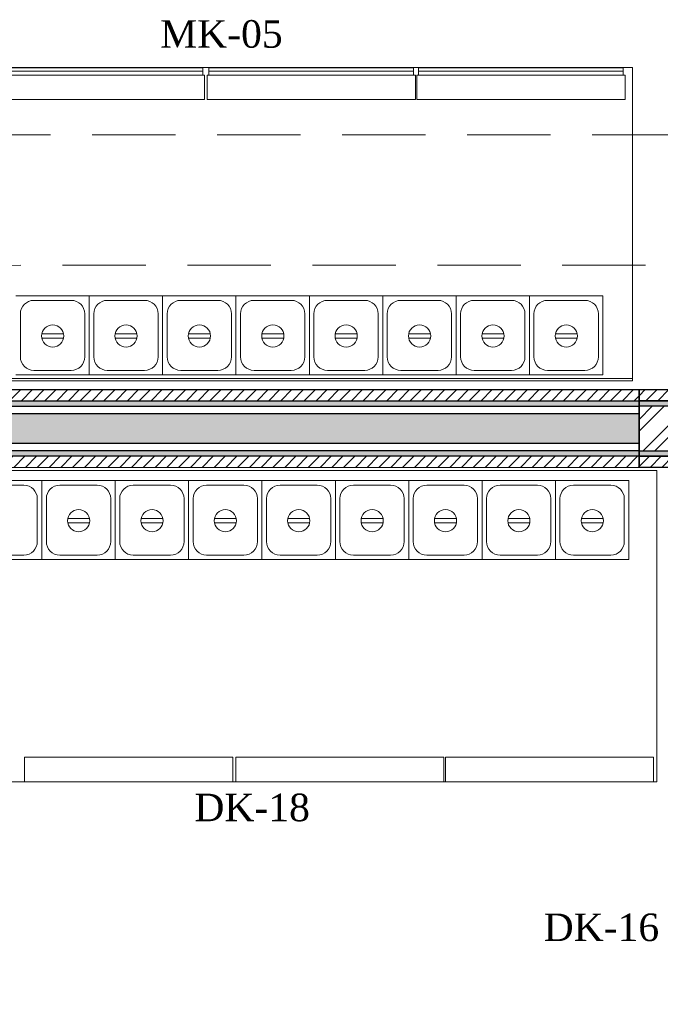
# Model space of a CAD drawing. Extents: x 3940905 to 4145695, y 925352 to 1109797.
# Tile 446 of 656: x 4010284 to 4011726, y 1095961 to 1098177. Entities that reach past the tile are written whole.
import ezdxf

# ---------------------------------------------------------------- set-up
doc = ezdxf.new("R2010")
doc.units = 0
doc.header["$LTSCALE"] = 750
doc.header["$MEASUREMENT"] = 0
doc.linetypes.add('DASHED', pattern=[0.75, 0.5, -0.25])
doc.linetypes.add('DASHED2', pattern=[0.375, 0.25, -0.125])
for name, color, linetype, lineweight in [('BEAM', 104, 'CONTINUOUS', 0), ('CIVIL WALLS', 7, 'CONTINUOUS', 30), ('CKD Equipments', 252, 'CONTINUOUS', 0)]:
    doc.layers.add(name, color=color, linetype=linetype, lineweight=lineweight)
for name, color, linetype in [('GLASS', 5, 'CONTINUOUS'), ('PDF_A - TEXT', 7, 'CONTINUOUS'), ('S-Hatch_8', 7, 'CONTINUOUS')]:
    doc.layers.add(name, color=color, linetype=linetype)
doc.styles.add('CKD_Dimension Text', font='BOOKOS.TTF')
pattern_1 = [(45, (28934.255, 54286.193), (-13.25825215, 13.25825215), [])]
pattern_2 = [(50, (28934.255, 54286.193), (21.51780548, -1.88256405), [2.25, -24.75]), (355, (28934.255, 54286.193), (-4.16254001, 22.56576401), [1.8, -19.8]), (100.45144446, (28936.048, 54286.036), (17.3552654, 20.68319973), [1.91220576, -21.03426336]), (46.1842, (28934.255, 54292.193), (32.01723992, -4.96557842), [3.375, -37.125]), (96.6356355, (28936.923, 54291.78), (28.03985837, 29.22355802), [2.86831026, -31.5514128]), (351.184164, (28934.255, 54292.193), (28.03985835, 29.223558), [2.7, -29.70000003]), (21, (28937.255, 54290.693), (17.90721156, -12.07856672), [2.25, -24.75]), (326, (28937.255, 54290.693), (7.29945996, 21.75450135), [1.8, -19.8]), (71.45144474, (28938.747, 54289.687), (25.2066713, 9.67593458), [1.9122057, -21.03426336]), (37.5, (28934.255, 54286.193), (0.36479566, 9.986815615), [0, -19.56, 0, -20.1, 0, -19.875]), (7.5, (28934.255, 54286.193), (7.892086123, 11.832351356), [0, -11.46, 0, -19.11, 0, -7.575]), (327.5, (28927.565, 54286.193), (16.014673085, -0.676646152), [0, -7.5, 0, -23.4, 0, -31.05]), (317.5, (28924.565, 54286.193), (17.49558508, 3.00314947), [0, -9.75, 0, -15.54, 0, -22.05])]

# ---------------------------------------------------------------- blocks, each defined once
blk = doc.blocks.new('GDXGDRG')
at = {"layer": 'BEAM', "linetype": 'DASHED2'}
for p, q in [((3974013.1, 1043633.5), (3965223.8, 1043631.4)), ((3974227, 1043339.9), (3965437.5, 1043337.8))]:
    blk.add_line(p, q, dxfattribs=at)

msp = doc.modelspace()

# ---------------------------------------------------------------- hatches: boundary and pattern name
at = {"layer": 'CIVIL WALLS', "true_color": 0x136734}
h = msp.add_hatch(dxfattribs=at)
h.set_pattern_fill('AR-CONC', color=116, scale=3)
h.set_pattern_definition(pattern_2)
h.paths.add_polyline_path([(4012396.5, 1095414), (4012396.5, 1097194.5), (4011677.7, 1097194.5), (4011677.7, 1097319.5), (4012396.5, 1097319.5), (4012396.5, 1097619), (4012409, 1097619), (4012409, 1097307), (4011677.7, 1097307), (4011677.7, 1097207), (4012409, 1097207), (4012409, 1095414)])
h = msp.add_hatch(dxfattribs=at)
h.set_pattern_fill('AR-CONC', color=116, scale=3)
h.set_pattern_definition(pattern_2)
h.paths.add_polyline_path([(4009371.7, 1097319.2), (4011677.7, 1097319.5), (4011677.7, 1097194.5), (4009371.7, 1097194.2)])
h.paths.add_polyline_path([(4009371.7, 1097306.7), (4011677.7, 1097307), (4011677.7, 1097207), (4009371.7, 1097206.7)], flags=17)
at = {"layer": 'GLASS'}
h = msp.add_hatch(color=4, dxfattribs=at)
h.dxf.hatch_style = 1
h.paths.add_polyline_path([(4009872.7, 1097290.6), (4011677.7, 1097290.6), (4011677.7, 1097223.4), (4009872.7, 1097223.4)])
at = {"layer": 'S-Hatch_8'}
h = msp.add_hatch(dxfattribs=at)
h.set_pattern_fill('ANSI31', color=6, scale=150)
h.set_pattern_definition(pattern_1)
h.paths.add_polyline_path([(4012396.5, 1097619), (4012396.5, 1097319.5), (4011677.7, 1097319.5), (4011677.7, 1097194.5), (4012396.7, 1097194.5), (4012396.5, 1095414), (4012371.5, 1095414), (4012371.7, 1097169.5), (4011677.7, 1097169.5), (4011677.7, 1097344.5), (4012371.7, 1097344.5), (4012371.8, 1097619)])
at = {"layer": 'S-Hatch_8', "true_color": 0x636466}
h = msp.add_hatch(dxfattribs=at)
h.set_pattern_fill('ANSI32', color=251, scale=150)
h.set_pattern_definition([(45, (28934.255, 54286.193), (-39.77475644, 39.77475644), []), (45, (28960.77, 54286.193), (-39.77475644, 39.77475644), [])])
h.paths.add_polyline_path([(4012409, 1097207), (4012409, 1095413.4), (4012506.5, 1095413.4), (4012506.5, 1097618.7), (4012409, 1097618.7), (4012409, 1097307), (4011677.7, 1097307), (4011677.7, 1097207)])
at = {"layer": 'S-Hatch_8'}
h = msp.add_hatch(dxfattribs=at)
h.set_pattern_fill('ANSI31', color=6, scale=150)
h.set_pattern_definition(pattern_1)
h.paths.add_polyline_path([(4009371.7, 1097344.5), (4011677.7, 1097344.5), (4011677.7, 1097169.5), (4009371.7, 1097169.5)])
h.paths.add_polyline_path([(4009371.7, 1097319.5), (4011677.7, 1097319.5), (4011677.7, 1097194.5), (4009371.7, 1097194.5)], flags=17)

# ---------------------------------------------------------------- linework, layer by layer
at = {"layer": 'CIVIL WALLS', "color": 6}
msp.add_lwpolyline([(4012396.5, 1097619), (4012396.5, 1097319.5), (4011677.7, 1097319.5), (4011677.7, 1097194.5), (4012396.7, 1097194.5), (4012396.5, 1095414), (4012371.5, 1095414), (4012371.7, 1097169.5), (4011677.7, 1097169.5), (4011677.7, 1097344.5), (4012371.7, 1097344.5), (4012371.7, 1097619), (4012396.5, 1097619)], dxfattribs=at)
at = {"layer": 'CIVIL WALLS', "color": 116, "true_color": 0x136734}
for points in [[(4012396.5, 1095414), (4012396.5, 1097194.5), (4011677.7, 1097194.5), (4011677.7, 1097319.5), (4012396.5, 1097319.5), (4012396.5, 1097619), (4012409, 1097619), (4012409, 1097307), (4011677.7, 1097307), (4011677.7, 1097207), (4012409, 1097207), (4012409, 1095414), (4012396.5, 1095414)], [(4009371.7, 1097319.5), (4011677.7, 1097319.5), (4011677.7, 1097194.5), (4009371.7, 1097194.5)]]:
    msp.add_lwpolyline(points, close=True, dxfattribs=at)
at = {"layer": 'CIVIL WALLS'}
for points in [[(4012409, 1097207), (4012409, 1095413.4), (4012506.5, 1095413.4), (4012506.5, 1097618.7), (4012409, 1097618.7), (4012409, 1097307), (4011677.7, 1097307), (4011677.7, 1097207)], [(4009371.7, 1097307), (4011677.7, 1097307), (4011677.7, 1097207), (4009371.7, 1097207)]]:
    msp.add_lwpolyline(points, close=True, dxfattribs=at)
at = {"layer": 'CIVIL WALLS', "color": 6}
msp.add_lwpolyline([(4009371.7, 1097344.5), (4011677.7, 1097344.5), (4011677.7, 1097169.5), (4009371.7, 1097168.9)], close=True, dxfattribs=at)
at = {"layer": 'CKD Equipments'}
for p, q in [((4009862.7, 1098069.3), (4011662.7, 1098069.3)), ((4011662.7, 1098069.3), (4011662.7, 1097369.3)), ((4011662.7, 1097369.3), (4009862.7, 1097369.3)), ((4011662.7, 1097369.3), (4011662.7, 1097364.2)), ((4009917.7, 1097162.2), (4011717.7, 1097162.2)), ((4011717.7, 1097162.2), (4011717.7, 1096462.2)), ((4011717.7, 1096462.2), (4009917.7, 1096462.2))]:
    msp.add_line(p, q, dxfattribs=at)
at = {"layer": 'CKD Equipments', "linetype": 'DASHED', "ltscale": 25}
for p, q in [((4010696.2, 1098069), (4010235.7, 1098069)), ((4010696.2, 1098069), (4010696.2, 1098052.5)), ((4010709.9, 1098069), (4010709.9, 1098052.5)), ((4011170.4, 1098069), (4010709.9, 1098069)), ((4011170.4, 1098069), (4011170.4, 1098052.5)), ((4011181.6, 1098069), (4011181.6, 1098052.5)), ((4011642.1, 1098069), (4011181.6, 1098069)), ((4011642.1, 1098069), (4011642.1, 1098052.5)), ((4010700.2, 1098052.5), (4010231.6, 1098052.5)), ((4010696.2, 1098060.8), (4010235.7, 1098060.8)), ((4010700.2, 1097997.5), (4010700.2, 1098052.5)), ((4011174.5, 1098052.5), (4010705.9, 1098052.5)), ((4010705.9, 1098052.5), (4010705.9, 1097997.5)), ((4011170.4, 1098060.8), (4010709.9, 1098060.8)), ((4011174.5, 1097997.5), (4011174.5, 1098052.5)), ((4011646.2, 1098052.5), (4011177.6, 1098052.5)), ((4011177.6, 1098052.5), (4011177.6, 1097997.5)), ((4011642.1, 1098060.8), (4011181.6, 1098060.8)), ((4011646.2, 1097997.5), (4011646.2, 1098052.5)), ((4010231.6, 1097997.5), (4010700.2, 1097997.5)), ((4010705.9, 1097997.5), (4011174.5, 1097997.5)), ((4011177.6, 1097997.5), (4011646.2, 1097997.5)), ((4010295, 1096517.2), (4010763.6, 1096517.2)), ((4010295, 1096462.2), (4010295, 1096517.2)), ((4010763.6, 1096517.2), (4010763.6, 1096462.2)), ((4010770.1, 1096517.2), (4011238.7, 1096517.2)), ((4010770.1, 1096462.2), (4010770.1, 1096517.2)), ((4011238.7, 1096517.2), (4011238.7, 1096462.2)), ((4011241.8, 1096517.2), (4011710.4, 1096517.2)), ((4011241.8, 1096462.2), (4011241.8, 1096517.2)), ((4011710.4, 1096517.2), (4011710.4, 1096462.2)), ((4010763.6, 1096462.2), (4010295, 1096462.2)), ((4011238.7, 1096462.2), (4010770.1, 1096462.2)), ((4011710.4, 1096462.2), (4011241.8, 1096462.2))]:
    msp.add_line(p, q, dxfattribs=at)
at = {"layer": 'CKD Equipments', "color": 4}
for p, q in [((4010275.4, 1097555.5), (4010440.5, 1097555.5)), ((4010316.1, 1097545.4), (4010399.9, 1097545.4)), ((4010440.5, 1097377.7), (4010440.5, 1097555.5)), ((4010440.5, 1097555.5), (4010605.6, 1097555.5)), ((4010440.5, 1097377.7), (4010440.5, 1097555.5)), ((4010440.5, 1097555.5), (4010440.5, 1097377.7)), ((4010481.2, 1097545.4), (4010565, 1097545.4)), ((4010605.6, 1097377.7), (4010605.6, 1097555.5)), ((4010605.6, 1097555.5), (4010770.7, 1097555.5)), ((4010605.6, 1097377.7), (4010605.6, 1097555.5)), ((4010605.6, 1097555.5), (4010605.6, 1097377.7)), ((4010646.3, 1097545.4), (4010730.1, 1097545.4)), ((4010770.7, 1097377.7), (4010770.7, 1097555.5)), ((4010770.7, 1097555.5), (4010935.8, 1097555.5)), ((4010770.7, 1097377.7), (4010770.7, 1097555.5)), ((4010770.7, 1097555.5), (4010770.7, 1097377.7)), ((4010811.4, 1097545.4), (4010895.2, 1097545.4)), ((4010935.8, 1097377.7), (4010935.8, 1097555.5)), ((4010935.8, 1097555.5), (4010935.8, 1097377.7)), ((4010935.8, 1097377.7), (4010935.8, 1097555.5)), ((4010935.8, 1097555.5), (4011100.9, 1097555.5)), ((4010935.8, 1097377.7), (4010935.8, 1097555.5)), ((4010935.8, 1097555.5), (4010935.8, 1097377.7)), ((4010976.5, 1097545.4), (4011060.3, 1097545.4)), ((4011100.9, 1097377.7), (4011100.9, 1097555.5)), ((4011100.9, 1097555.5), (4011266, 1097555.5)), ((4011100.9, 1097377.7), (4011100.9, 1097555.5)), ((4011100.9, 1097555.5), (4011100.9, 1097377.7)), ((4011141.6, 1097545.4), (4011225.4, 1097545.4)), ((4011266, 1097377.7), (4011266, 1097555.5)), ((4011266, 1097555.5), (4011431.1, 1097555.5)), ((4011266, 1097377.7), (4011266, 1097555.5)), ((4011266, 1097555.5), (4011266, 1097377.7)), ((4011306.7, 1097545.4), (4011390.5, 1097545.4)), ((4011431.1, 1097377.7), (4011431.1, 1097555.5)), ((4011431.1, 1097555.5), (4011431.1, 1097377.7)), ((4011431.1, 1097377.7), (4011431.1, 1097555.5)), ((4011431.1, 1097555.5), (4011596.2, 1097555.5)), ((4011431.1, 1097377.7), (4011431.1, 1097555.5)), ((4011431.1, 1097555.5), (4011431.1, 1097377.7)), ((4011471.8, 1097545.4), (4011555.6, 1097545.4)), ((4011596.2, 1097377.7), (4011596.2, 1097555.5)), ((4011596.2, 1097555.5), (4011596.2, 1097377.7)), ((4010285.6, 1097418.4), (4010285.6, 1097514.9)), ((4010430.4, 1097514.9), (4010430.4, 1097418.4)), ((4010450.7, 1097418.4), (4010450.7, 1097514.9)), ((4010595.5, 1097514.9), (4010595.5, 1097418.4)), ((4010615.8, 1097418.4), (4010615.8, 1097514.9)), ((4010760.6, 1097514.9), (4010760.6, 1097418.4)), ((4010780.9, 1097418.4), (4010780.9, 1097514.9)), ((4010925.7, 1097514.9), (4010925.7, 1097418.4)), ((4010946, 1097418.4), (4010946, 1097514.9)), ((4011090.8, 1097514.9), (4011090.8, 1097418.4)), ((4011111.1, 1097418.4), (4011111.1, 1097514.9)), ((4011255.9, 1097514.9), (4011255.9, 1097418.4)), ((4011276.2, 1097418.4), (4011276.2, 1097514.9)), ((4011421, 1097514.9), (4011421, 1097418.4)), ((4011441.3, 1097418.4), (4011441.3, 1097514.9)), ((4011586.1, 1097514.9), (4011586.1, 1097418.4)), ((4010382.8, 1097470.3), (4010333.8, 1097470.3)), ((4010547.9, 1097470.3), (4010498.9, 1097470.3)), ((4010713, 1097470.3), (4010664, 1097470.3)), ((4010878.1, 1097470.3), (4010829.1, 1097470.3)), ((4011043.2, 1097470.3), (4010994.2, 1097470.3)), ((4011208.3, 1097470.3), (4011159.3, 1097470.3)), ((4011373.4, 1097470.3), (4011324.4, 1097470.3)), ((4011538.5, 1097470.3), (4011489.5, 1097470.3)), ((4010333.8, 1097460.3), (4010382.8, 1097460.3)), ((4010498.9, 1097460.3), (4010547.9, 1097460.3)), ((4010664, 1097460.3), (4010713, 1097460.3)), ((4010829.1, 1097460.3), (4010878.1, 1097460.3)), ((4010994.2, 1097460.3), (4011043.2, 1097460.3)), ((4011159.3, 1097460.3), (4011208.3, 1097460.3)), ((4011324.4, 1097460.3), (4011373.4, 1097460.3)), ((4011489.5, 1097460.3), (4011538.5, 1097460.3)), ((4010399.9, 1097387.9), (4010316.1, 1097387.9)), ((4010565, 1097387.9), (4010481.2, 1097387.9)), ((4010730.1, 1097387.9), (4010646.3, 1097387.9)), ((4010895.2, 1097387.9), (4010811.4, 1097387.9)), ((4011060.3, 1097387.9), (4010976.5, 1097387.9)), ((4011225.4, 1097387.9), (4011141.6, 1097387.9)), ((4011390.5, 1097387.9), (4011306.7, 1097387.9)), ((4011555.6, 1097387.9), (4011471.8, 1097387.9)), ((4010440.5, 1097377.7), (4010275.4, 1097377.7)), ((4010605.6, 1097377.7), (4010440.5, 1097377.7)), ((4010770.7, 1097377.7), (4010605.6, 1097377.7)), ((4010935.8, 1097377.7), (4010770.7, 1097377.7)), ((4011100.9, 1097377.7), (4010935.8, 1097377.7)), ((4011266, 1097377.7), (4011100.9, 1097377.7)), ((4011431.1, 1097377.7), (4011266, 1097377.7)), ((4011596.2, 1097377.7), (4011431.1, 1097377.7)), ((4010168.8, 1097139.8), (4010333.9, 1097139.8)), ((4010333.9, 1096962), (4010333.9, 1097139.8)), ((4010333.9, 1097139.8), (4010499, 1097139.8)), ((4010333.9, 1096962), (4010333.9, 1097139.8)), ((4010333.9, 1097139.8), (4010333.9, 1096962)), ((4010499, 1096962), (4010499, 1097139.8)), ((4010499, 1097139.8), (4010664.1, 1097139.8)), ((4010499, 1096962), (4010499, 1097139.8)), ((4010499, 1097139.8), (4010499, 1096962)), ((4010664.1, 1096962), (4010664.1, 1097139.8)), ((4010664.1, 1097139.8), (4010829.2, 1097139.8)), ((4010664.1, 1096962), (4010664.1, 1097139.8)), ((4010664.1, 1097139.8), (4010664.1, 1096962)), ((4010829.2, 1096962), (4010829.2, 1097139.8)), ((4010829.2, 1097139.8), (4010994.3, 1097139.8)), ((4010829.2, 1096962), (4010829.2, 1097139.8)), ((4010829.2, 1097139.8), (4010829.2, 1096962)), ((4010994.3, 1096962), (4010994.3, 1097139.8)), ((4010994.3, 1097139.8), (4010994.3, 1096962)), ((4010994.3, 1096962), (4010994.3, 1097139.8)), ((4010994.3, 1097139.8), (4011159.4, 1097139.8)), ((4010994.3, 1096962), (4010994.3, 1097139.8)), ((4010994.3, 1097139.8), (4010994.3, 1096962)), ((4011159.4, 1096962), (4011159.4, 1097139.8)), ((4011159.4, 1097139.8), (4011324.5, 1097139.8)), ((4011159.4, 1096962), (4011159.4, 1097139.8)), ((4011159.4, 1097139.8), (4011159.4, 1096962)), ((4011324.5, 1096962), (4011324.5, 1097139.8)), ((4011324.5, 1097139.8), (4011489.6, 1097139.8)), ((4011324.5, 1096962), (4011324.5, 1097139.8)), ((4011324.5, 1097139.8), (4011324.5, 1096962)), ((4011489.6, 1096962), (4011489.6, 1097139.8)), ((4011489.6, 1097139.8), (4011654.7, 1097139.8)), ((4011489.6, 1096962), (4011489.6, 1097139.8)), ((4011489.6, 1097139.8), (4011489.6, 1096962)), ((4011654.7, 1096962), (4011654.7, 1097139.8)), ((4011654.7, 1096962), (4011654.7, 1097139.8)), ((4011654.7, 1097139.8), (4011654.7, 1096962)), ((4010209.4, 1097129.7), (4010293.2, 1097129.7)), ((4010374.5, 1097129.7), (4010458.3, 1097129.7)), ((4010539.6, 1097129.7), (4010623.4, 1097129.7)), ((4010704.7, 1097129.7), (4010788.5, 1097129.7)), ((4010869.8, 1097129.7), (4010953.6, 1097129.7)), ((4011034.9, 1097129.7), (4011118.7, 1097129.7)), ((4011200, 1097129.7), (4011283.8, 1097129.7)), ((4011365.1, 1097129.7), (4011448.9, 1097129.7)), ((4011530.2, 1097129.7), (4011614, 1097129.7)), ((4010323.7, 1097099.2), (4010323.7, 1097002.7)), ((4010344, 1097002.7), (4010344, 1097099.2)), ((4010488.8, 1097099.2), (4010488.8, 1097002.7)), ((4010509.1, 1097002.7), (4010509.1, 1097099.2)), ((4010653.9, 1097099.2), (4010653.9, 1097002.7)), ((4010674.2, 1097002.7), (4010674.2, 1097099.2)), ((4010819, 1097099.2), (4010819, 1097002.7)), ((4010839.3, 1097002.7), (4010839.3, 1097099.2)), ((4010984.1, 1097099.2), (4010984.1, 1097002.7)), ((4011004.4, 1097002.7), (4011004.4, 1097099.2)), ((4011149.2, 1097099.2), (4011149.2, 1097002.7)), ((4011169.5, 1097002.7), (4011169.5, 1097099.2)), ((4011314.3, 1097099.2), (4011314.3, 1097002.7)), ((4011334.6, 1097002.7), (4011334.6, 1097099.2)), ((4011479.4, 1097099.2), (4011479.4, 1097002.7)), ((4011499.7, 1097002.7), (4011499.7, 1097099.2)), ((4011644.5, 1097099.2), (4011644.5, 1097002.7)), ((4010441.2, 1097054.6), (4010392.2, 1097054.6)), ((4010606.3, 1097054.6), (4010557.3, 1097054.6)), ((4010771.4, 1097054.6), (4010722.4, 1097054.6)), ((4010936.5, 1097054.6), (4010887.5, 1097054.6)), ((4011101.6, 1097054.6), (4011052.6, 1097054.6)), ((4011266.7, 1097054.6), (4011217.7, 1097054.6)), ((4011431.8, 1097054.6), (4011382.8, 1097054.6)), ((4011596.9, 1097054.6), (4011547.9, 1097054.6)), ((4010392.2, 1097044.6), (4010441.2, 1097044.6)), ((4010557.3, 1097044.6), (4010606.3, 1097044.6)), ((4010722.4, 1097044.6), (4010771.4, 1097044.6)), ((4010887.5, 1097044.6), (4010936.5, 1097044.6)), ((4011052.6, 1097044.6), (4011101.6, 1097044.6)), ((4011217.7, 1097044.6), (4011266.7, 1097044.6)), ((4011382.8, 1097044.6), (4011431.8, 1097044.6)), ((4011547.9, 1097044.6), (4011596.9, 1097044.6)), ((4010333.9, 1096962), (4010168.8, 1096962)), ((4010293.2, 1096972.2), (4010209.4, 1096972.2)), ((4010499, 1096962), (4010333.9, 1096962)), ((4010458.3, 1096972.2), (4010374.5, 1096972.2)), ((4010664.1, 1096962), (4010499, 1096962)), ((4010623.4, 1096972.2), (4010539.6, 1096972.2)), ((4010829.2, 1096962), (4010664.1, 1096962)), ((4010788.5, 1096972.2), (4010704.7, 1096972.2)), ((4010994.3, 1096962), (4010829.2, 1096962)), ((4010953.6, 1096972.2), (4010869.8, 1096972.2)), ((4011159.4, 1096962), (4010994.3, 1096962)), ((4011118.7, 1096972.2), (4011034.9, 1096972.2)), ((4011324.5, 1096962), (4011159.4, 1096962)), ((4011283.8, 1096972.2), (4011200, 1096972.2)), ((4011489.6, 1096962), (4011324.5, 1096962)), ((4011448.9, 1096972.2), (4011365.1, 1096972.2)), ((4011654.7, 1096962), (4011489.6, 1096962)), ((4011614, 1096972.2), (4011530.2, 1096972.2))]:
    msp.add_line(p, q, dxfattribs=at)
at = {"layer": 'CKD Equipments', "lineweight": 5}
msp.add_line((4011662.7, 1097364.2, -141), (4009862.7, 1097364.2, -141), dxfattribs=at)
at = {"layer": 'CKD Equipments', "color": 4}
for centre in [(4010358.3, 1097465.3), (4010523.4, 1097465.3), (4010688.5, 1097465.3), (4010853.6, 1097465.3), (4011018.7, 1097465.3), (4011183.8, 1097465.3), (4011348.9, 1097465.3), (4011514, 1097465.3), (4010416.7, 1097049.6), (4010581.8, 1097049.6), (4010746.9, 1097049.6), (4010912, 1097049.6), (4011077.1, 1097049.6), (4011242.2, 1097049.6), (4011407.3, 1097049.6), (4011572.4, 1097049.6)]:
    msp.add_circle(centre, 25, dxfattribs=at)
for centre, start, end in [((4010316.1, 1097514.9), 90, 180), ((4010399.9, 1097514.9), 0, 90), ((4010481.2, 1097514.9), 90, 180), ((4010565, 1097514.9), 0, 90), ((4010646.3, 1097514.9), 90, 180), ((4010730.1, 1097514.9), 0, 90), ((4010811.4, 1097514.9), 90, 180), ((4010895.2, 1097514.9), 0, 90), ((4010976.5, 1097514.9), 90, 180), ((4011060.3, 1097514.9), 0, 90), ((4011141.6, 1097514.9), 90, 180), ((4011225.4, 1097514.9), 0, 90), ((4011306.7, 1097514.9), 90, 180), ((4011390.5, 1097514.9), 0, 90), ((4011471.8, 1097514.9), 90, 180), ((4011555.6, 1097514.9), 0, 90), ((4010316.1, 1097418.4), 180, 270), ((4010399.9, 1097418.4), 270, 0), ((4010481.2, 1097418.4), 180, 270), ((4010565, 1097418.4), 270, 0), ((4010646.3, 1097418.4), 180, 270), ((4010730.1, 1097418.4), 270, 0), ((4010811.4, 1097418.4), 180, 270), ((4010895.2, 1097418.4), 270, 0), ((4010976.5, 1097418.4), 180, 270), ((4011060.3, 1097418.4), 270, 0), ((4011141.6, 1097418.4), 180, 270), ((4011225.4, 1097418.4), 270, 0), ((4011306.7, 1097418.4), 180, 270), ((4011390.5, 1097418.4), 270, 0), ((4011471.8, 1097418.4), 180, 270), ((4011555.6, 1097418.4), 270, 0), ((4010293.2, 1097099.2), 0, 90), ((4010374.5, 1097099.2), 90, 180), ((4010458.3, 1097099.2), 0, 90), ((4010539.6, 1097099.2), 90, 180), ((4010623.4, 1097099.2), 0, 90), ((4010704.7, 1097099.2), 90, 180), ((4010788.5, 1097099.2), 0, 90), ((4010869.8, 1097099.2), 90, 180), ((4010953.6, 1097099.2), 0, 90), ((4011034.9, 1097099.2), 90, 180), ((4011118.7, 1097099.2), 0, 90), ((4011200, 1097099.2), 90, 180), ((4011283.8, 1097099.2), 0, 90), ((4011365.1, 1097099.2), 90, 180), ((4011448.9, 1097099.2), 0, 90), ((4011530.2, 1097099.2), 90, 180), ((4011614, 1097099.2), 0, 90), ((4010293.2, 1097002.7), 270, 0), ((4010374.5, 1097002.7), 180, 270), ((4010458.3, 1097002.7), 270, 0), ((4010539.6, 1097002.7), 180, 270), ((4010623.4, 1097002.7), 270, 0), ((4010704.7, 1097002.7), 180, 270), ((4010788.5, 1097002.7), 270, 0), ((4010869.8, 1097002.7), 180, 270), ((4010953.6, 1097002.7), 270, 0), ((4011034.9, 1097002.7), 180, 270), ((4011118.7, 1097002.7), 270, 0), ((4011200, 1097002.7), 180, 270), ((4011283.8, 1097002.7), 270, 0), ((4011365.1, 1097002.7), 180, 270), ((4011448.9, 1097002.7), 270, 0), ((4011530.2, 1097002.7), 180, 270), ((4011614, 1097002.7), 270, 0)]:
    msp.add_arc(centre, 30.5, start, end, dxfattribs=at)
at = {"layer": 'GLASS', "lineweight": 30}
msp.add_lwpolyline([(4009872.7, 1097290.6), (4011677.7, 1097290.6), (4011677.7, 1097223.4), (4009872.7, 1097223.4)], close=True, dxfattribs=at)

# ---------------------------------------------------------------- block references
at = {"layer": 'BEAM'}
msp.add_blockref('GDXGDRG', (43934.3, 54286.2), dxfattribs=at)

# ---------------------------------------------------------------- texts
at = {"layer": 'PDF_A - TEXT', "attachment_point": 1, "style": 'CKD_Dimension Text'}
for s, insert, char_height, width in [('MK-05', (4010600.2, 1098175.9), 61.96, 1204.096), ('\\pxqc;DK-18', (4010438.3, 1096435.3), 61.963, 737.525), ('\\pxqc;DK-16', (4011224.2, 1096165.6), 61.963, 737.525)]:
    msp.add_mtext(s, dxfattribs=dict(at, insert=insert, char_height=char_height, width=width))

doc.saveas('drawing.dxf')
